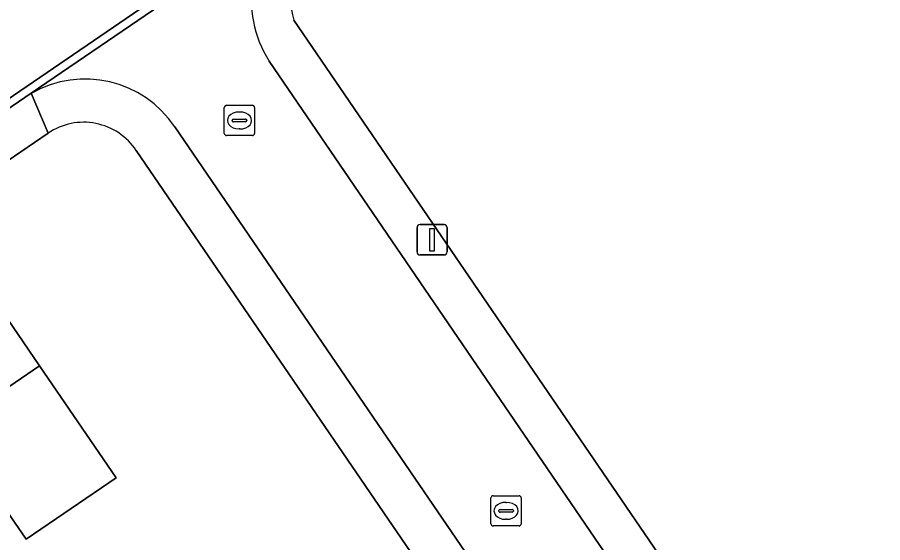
# Model space of a CAD drawing. Extents: x 155275 to 156265, y 382654 to 383635.
# Drawn here: x 155744.69 to 155773.29, y 383355.29 to 383372.63 of the extents above; entities that cross this region are included whole.
import ezdxf

# ---------------------------------------------------------------- set-up
doc = ezdxf.new("R2010")
doc.units = 0
for name, color, linetype in [('IMGEO_Erf', 7, 'Continuous'), ('IMGEO_Kolk', 7, 'Continuous'), ('IMGEO_Lichtmast', 7, 'Continuous'), ('IMGEO_Pand', 7, 'Continuous'), ('IMGEO_Rijbaan_lokaal_gesloten', 7, 'Continuous'), ('IMGEO_Rijbaan_lokaal_open', 7, 'Continuous'), ('IMGEO_Voetpad_open', 7, 'Continuous')]:
    doc.layers.add(name, color=color, linetype=linetype)

msp = doc.modelspace()

# ---------------------------------------------------------------- linework, layer by layer
at = {"layer": 'IMGEO_Erf'}
for points in [[(155753.833, 383372.536), (155785.094, 383326.809), (155784.569, 383326.097), (155780.862, 383321.113), (155748.624, 383368.233)], [(155745.715, 383368.811), (155725.382, 383354.939), (155763.878, 383298.522), (155764.327, 383297.885), (155764.413, 383298.003), (155764.346, 383298.049), (155765.665, 383299.955), (155765.785, 383299.873), (155772.022, 383308.374), (155772.167, 383308.3), (155804.469, 383352.147)]]:
    msp.add_lwpolyline(points, dxfattribs=at)
msp.add_lwpolyline([(155744.991, 383355.407), (155742.448, 383359.095), (155733.064, 383352.687), (155729.692, 383357.646), (155742.039, 383366.086), (155745.43, 383361.131), (155747.962, 383357.432)], close=True, dxfattribs=at)
for centre, radius, start, end in [((155756.007, 383373.173), 2.266, 125.8269, 196.3333), ((155746.883, 383367.078), 2.09, 33.5577, 123.9664)]:
    msp.add_arc(centre, radius, start, end, dxfattribs=at)
at = {"layer": 'IMGEO_Kolk'}
for p, q in [((155751.609, 383369.727), (155752.461, 383369.727)), ((155751.534, 383368.801), (155751.534, 383369.653)), ((155752.022, 383369.507), (155752.047, 383369.507)), ((155752.535, 383369.653), (155752.535, 383368.801)), ((155751.793, 383369.221), (155751.793, 383369.233)), ((155752.231, 383369.184), (155751.833, 383369.184)), ((155751.836, 383369.27), (155752.234, 383369.27)), ((155752.277, 383369.233), (155752.277, 383369.221)), ((155752.045, 383368.947), (155752.02, 383368.947)), ((155752.461, 383368.727), (155751.609, 383368.727)), ((155760.419, 383356.84), (155761.271, 383356.84)), ((155760.344, 383355.914), (155760.344, 383356.766)), ((155760.832, 383356.62), (155760.857, 383356.62)), ((155761.345, 383356.766), (155761.345, 383355.914)), ((155760.603, 383356.334), (155760.603, 383356.346)), ((155761.041, 383356.297), (155760.643, 383356.297)), ((155760.646, 383356.383), (155761.044, 383356.383)), ((155761.087, 383356.346), (155761.087, 383356.334)), ((155760.855, 383356.06), (155760.83, 383356.06)), ((155761.271, 383355.84), (155760.419, 383355.84))]:
    msp.add_line(p, q, dxfattribs=at)
for points in [[(155751.609, 383369.727), (155752.461, 383369.727)], [(155751.534, 383368.801), (155751.534, 383369.653)], [(155752.535, 383369.653), (155752.535, 383368.801)], [(155752.461, 383368.727), (155751.609, 383368.727)], [(155760.419, 383356.84), (155761.271, 383356.84)], [(155760.344, 383355.914), (155760.344, 383356.766)], [(155761.345, 383356.766), (155761.345, 383355.914)], [(155761.271, 383355.84), (155760.419, 383355.84)]]:
    msp.add_lwpolyline(points, dxfattribs=at)
for centre, radius, start, end in [((155751.611, 383369.651), 0.0765, 91.552, 178.448), ((155751.611, 383369.651), 0.0765, 91.552, 178.448), ((155752.459, 383369.651), 0.0765, 1.552, 88.448), ((155752.459, 383369.651), 0.0765, 1.552, 88.448), ((155751.833, 383369.23), 0.0403, 85.8775, 175.7526), ((155751.83, 383369.22), 0.0366, 178.938, 274.7102), ((155752.234, 383369.227), 0.043, 264.8664, 352.4533), ((155752.238, 383369.232), 0.0386, 1.7309, 96.639), ((155751.611, 383368.803), 0.0765, 181.552, 268.448), ((155751.611, 383368.803), 0.0765, 181.552, 268.448), ((155752.459, 383368.803), 0.0765, 271.552, 358.448), ((155752.459, 383368.803), 0.0765, 271.552, 358.448), ((155760.421, 383356.764), 0.0765, 91.552, 178.448), ((155760.421, 383356.764), 0.0765, 91.552, 178.448), ((155761.269, 383356.764), 0.0765, 1.552, 88.448), ((155761.269, 383356.764), 0.0765, 1.552, 88.448), ((155760.643, 383356.343), 0.0403, 85.8775, 175.7526), ((155760.64, 383356.333), 0.0366, 178.938, 274.7102), ((155761.044, 383356.34), 0.043, 264.8664, 352.4533), ((155761.048, 383356.345), 0.0386, 1.7309, 96.639), ((155760.421, 383355.916), 0.0765, 181.552, 268.448), ((155760.421, 383355.916), 0.0765, 181.552, 268.448), ((155761.269, 383355.916), 0.0765, 271.552, 358.448), ((155761.269, 383355.916), 0.0765, 271.552, 358.448)]:
    msp.add_arc(centre, radius, start, end, dxfattribs=at)
for centre, major_axis, ratio, start_param, end_param in [((155752.021, 383369.227), (-0.387, 0.002), 0.722429, 4.712389, 7.853982), ((155752.046, 383369.227), (-0.39, 0.002), 0.717154, 1.570796, 4.712389), ((155760.831, 383356.34), (-0.387, 0.002), 0.722429, 4.712389, 7.853982), ((155760.856, 383356.34), (-0.39, 0.002), 0.717154, 1.570796, 4.712389)]:
    msp.add_ellipse(centre, major_axis=major_axis, ratio=ratio, start_param=start_param, end_param=end_param, dxfattribs=at)
at = {"layer": 'IMGEO_Lichtmast'}
for p, q in [((155758.003, 383365.789), (155758.793, 383365.789)), ((155758.793, 383365.789), (155758.003, 383365.789)), ((155757.903, 383364.889), (155757.903, 383365.689)), ((155757.903, 383365.689), (155757.903, 383364.889)), ((155758.893, 383365.689), (155758.893, 383364.889)), ((155758.893, 383364.889), (155758.893, 383365.689)), ((155758.793, 383364.789), (155758.003, 383364.789)), ((155758.003, 383364.789), (155758.793, 383364.789))]:
    msp.add_line(p, q, dxfattribs=at)
msp.add_lwpolyline([(155758.323, 383365.664), (155758.473, 383365.664), (155758.473, 383364.914), (155758.323, 383364.914), (155758.323, 383365.664)], dxfattribs=at)
for centre, start, end in [((155758.003, 383365.689), 90, 180), ((155758.003, 383365.689), 90, 180), ((155758.793, 383365.689), 0, 90), ((155758.793, 383365.689), 360, 90), ((155758.003, 383364.889), 180, 270), ((155758.003, 383364.889), 180, 270), ((155758.793, 383364.889), 270, 0), ((155758.793, 383364.889), 270, 0)]:
    msp.add_arc(centre, 0.1, start, end, dxfattribs=at)
at = {"layer": 'IMGEO_Pand'}
for points in [[(155742.448, 383359.095), (155745.43, 383361.131), (155742.039, 383366.086), (155729.692, 383357.646), (155733.064, 383352.687)], [(155745.43, 383361.131), (155742.448, 383359.095), (155744.991, 383355.407), (155747.962, 383357.432)]]:
    msp.add_lwpolyline(points, close=True, dxfattribs=at)
at = {"layer": 'IMGEO_Rijbaan_lokaal_gesloten'}
msp.add_lwpolyline([(155753.96, 383376.139), (155759.005, 383379.588), (155782.291, 383395.421), (155782.106, 383395.69), (155715.377, 383350.126), (155663.845, 383314.887), (155664.009, 383314.637), (155684.541, 383328.678), (155693.872, 383335.059), (155715.33, 383349.733), (155745.158, 383370.123)], close=True, dxfattribs=at)
at = {"layer": 'IMGEO_Rijbaan_lokaal_open'}
for points in [[(155662.689, 383313.737), (155664.009, 383314.637), (155663.845, 383314.887), (155715.377, 383350.126), (155782.106, 383395.69)], [(155753.96, 383376.139), (155745.158, 383370.123)], [(155749.901, 383369.016), (155777.935, 383328.007), (155781.057, 383330.153), (155753.018, 383371.184)]]:
    msp.add_lwpolyline(points, dxfattribs=at)
for centre, radius, start, end in [((155756.084, 383373.168), 3.652, 125.5623, 212.9095), ((155746.935, 383367.023), 3.573, 33.8993, 119.8258)]:
    msp.add_arc(centre, radius, start, end, dxfattribs=at)
at = {"layer": 'IMGEO_Voetpad_open'}
for points in [[(155748.624, 383368.233), (155780.862, 383321.113), (155784.569, 383326.097), (155785.094, 383326.809), (155753.833, 383372.536)], [(155753.018, 383371.184), (155781.057, 383330.153), (155777.935, 383328.007), (155749.901, 383369.016)], [(155745.158, 383370.123), (155745.715, 383368.811)]]:
    msp.add_lwpolyline(points, dxfattribs=at)
msp.add_lwpolyline([(155714.768, 383347.689), (155716.015, 383348.542), (155720.581, 383351.663), (155724.137, 383354.089), (155725.382, 383354.939), (155745.715, 383368.811), (155745.158, 383370.123), (155715.33, 383349.733), (155693.872, 383335.059), (155694.36, 383333.757), (155698.263, 383336.406)], close=True, dxfattribs=at)
for centre, radius, start, end in [((155756.084, 383373.168), 3.652, 125.5623, 212.9095), ((155756.007, 383373.173), 2.266, 125.8269, 196.3333), ((155746.935, 383367.023), 3.573, 33.8993, 119.8258), ((155746.883, 383367.078), 2.09, 33.5577, 123.9664)]:
    msp.add_arc(centre, radius, start, end, dxfattribs=at)

doc.saveas('drawing.dxf')
